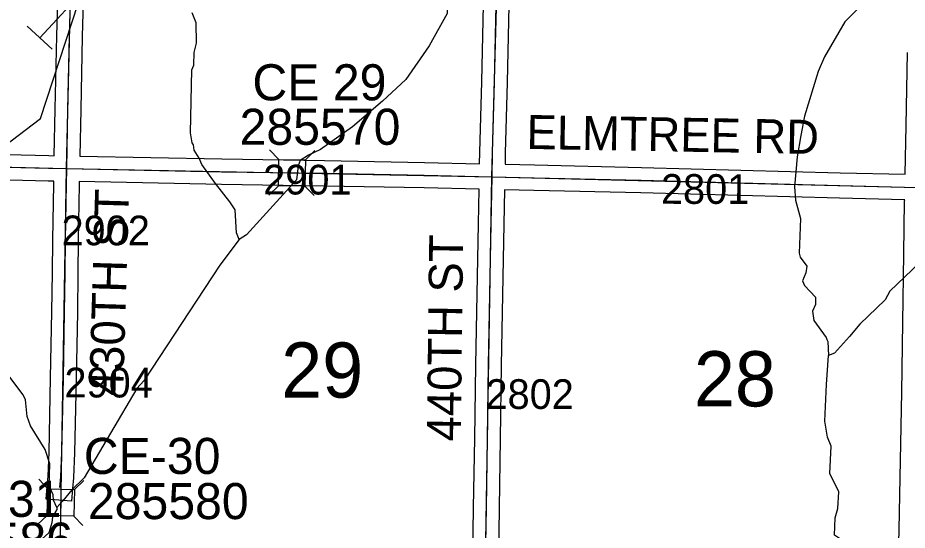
# Model space of a CAD drawing. Extents: x -132.8 to -73.3, y -60 to -26.
# Drawn here: x -97.235 to -95.138, y -49.84 to -48.633 of the extents above; entities that cross this region are included whole.
import ezdxf

# ---------------------------------------------------------------- set-up
doc = ezdxf.new("R2010")
doc.units = 0
for name, color, linetype in [('tdCoHydroRiver', 7, 'Continuous'), ('tdCoPipe', 7, 'Continuous'), ('tdCoPipe4', 7, 'Continuous'), ('tdCoSecRdNmbr', 7, 'Continuous'), ('tdCoSecRdTxt', 7, 'Continuous'), ('tdCoSecRteBand', 7, 'Continuous'), ('tdCoSecRteCL', 7, 'Continuous'), ('tdCoSectLine', 7, 'Continuous'), ('tdCoSectLinePart', 7, 'Continuous'), ('tdCoSectNmbr', 7, 'Continuous'), ('tdCoStrucSec', 7, 'Continuous'), ('tdCoStrucSecCoName', 7, 'Continuous'), ('tdCoStrucSecFHWANum', 7, 'Continuous'), ('tdCoSurfEarth', 7, 'Continuous'), ('tdCoSurfGravel', 7, 'Continuous')]:
    doc.layers.add(name, color=color, linetype=linetype)

msp = doc.modelspace()

# ---------------------------------------------------------------- linework, layer by layer
at = {"layer": 'tdCoHydroRiver'}
for points in [[(-96.0433, -48.0696), (-96.0388, -48.0776), (-96.0455, -48.1752), (-96.0571, -48.2002), (-96.0864, -48.2438), (-96.1995, -48.3707), (-96.2224, -48.4081), (-96.2389, -48.4441), (-96.2398, -48.4851), (-96.2206, -48.5486), (-96.2221, -48.6227), (-96.2648, -48.6991), (-96.3201, -48.7784), (-96.3748, -48.8293), (-96.4455, -48.8893), (-96.5208, -48.9429), (-96.5495, -48.9565), (-96.5687, -48.9687), (-96.5737, -48.9813), (-96.5775, -49.0143), (-96.6954, -49.1443), (-96.713, -49.155)], [(-95.1707, -48.528), (-95.2851, -48.6423), (-95.3326, -48.7249), (-95.3476, -48.7593), (-95.3797, -48.8643), (-95.3886, -48.9099), (-95.3975, -48.9602), (-95.4037, -49.0311), (-95.4012, -49.0626), (-95.3895, -49.1055), (-95.3928, -49.1875), (-95.3898, -49.197), (-95.3745, -49.2178), (-95.3764, -49.2335), (-95.3847, -49.2523), (-95.3802, -49.2634), (-95.3539, -49.2908), (-95.3542, -49.3081), (-95.3609, -49.3238), (-95.3582, -49.3459), (-95.329, -49.386), (-95.3276, -49.3907), (-95.3245, -49.3955), (-95.3236, -49.4287)], [(-96.713, -49.155), (-96.719, -49.1391), (-96.7226, -49.0854), (-96.7348, -49.0662), (-96.7686, -49.0229), (-96.8008, -48.9781), (-96.8068, -48.9637), (-96.8191, -48.9446), (-96.8204, -48.9319), (-96.8234, -48.9271), (-96.8277, -48.9034), (-96.8246, -48.7551), (-96.8196, -48.7442), (-96.819, -48.7142), (-96.8138, -48.6923), (-96.8144, -48.6449), (-96.8234, -48.6211)], [(-94.5533, -48.664), (-94.5711, -48.681), (-94.6032, -48.7071), (-94.6653, -48.7342), (-94.6861, -48.7495), (-94.7276, -48.8465), (-94.7637, -48.9135), (-94.8232, -48.9659), (-94.897, -49.0227), (-95.0222, -49.1242), (-95.0787, -49.1862), (-95.1076, -49.2092), (-95.1784, -49.2771), (-95.1899, -49.2974), (-95.2495, -49.3545), (-95.2738, -49.384), (-95.3093, -49.4227), (-95.3236, -49.4287)], [(-96.713, -49.155), (-96.7584, -49.2156), (-96.9377, -49.4879), (-96.9539, -49.5065), (-97.0782, -49.7168), (-97.1072, -49.7446), (-97.1283, -49.771), (-97.1428, -49.7864)], [(-95.282, -49.9328), (-95.2794, -49.8839), (-95.2948, -49.8615), (-95.3088, -49.8518), (-95.3079, -49.8108), (-95.3011, -49.7888), (-95.2987, -49.7494), (-95.3199, -49.7064), (-95.317, -49.6418), (-95.326, -49.6211), (-95.3316, -49.5831), (-95.3282, -49.4964), (-95.3236, -49.4287)], [(-97.1428, -49.7864), (-97.1503, -49.7689), (-97.1516, -49.7563), (-97.1607, -49.7356), (-97.1596, -49.6836), (-97.1699, -49.6502), (-97.2051, -49.5943), (-97.2125, -49.572), (-97.2164, -49.5325), (-97.2225, -49.5213), (-97.2701, -49.4572)], [(-97.1428, -49.7864), (-97.1429, -49.7912), (-97.1527, -49.8083), (-97.1546, -49.8225), (-97.1614, -49.846), (-97.1936, -49.8753), (-97.2812, -49.9145), (-97.3228, -49.9404), (-97.342, -49.9558), (-97.347, -49.9683), (-97.3495, -50.0897), (-97.3568, -50.1337), (-97.3733, -50.1681), (-97.4142, -50.2398), (-97.419, -50.2429), (-97.4897, -50.377), (-97.5013, -50.4068), (-97.5133, -50.4491), (-97.5289, -50.5166), (-97.5536, -50.673)]]:
    msp.add_lwpolyline(points, dxfattribs=at)
at = {"layer": 'tdCoPipe'}
msp.add_lwpolyline([(-104.0512, -52.9653), (-103.1005, -52.5469), (-102.2605, -52.0468), (-101.6377, -51.5722), (-101.3527, -51.3513), (-100.9553, -51.3392), (-100.4576, -50.8006), (-100.1432, -50.6121), (-99.4978, -50.3207), (-98.9211, -50.0559), (-98.2327, -49.6124), (-97.5744, -49.1683), (-97.1816, -48.87), (-97.0475, -48.4615), (-95.4651, -47.4116), (-95.1326, -47.2214), (-94.8143, -47.1462), (-94.7069, -46.9834)], dxfattribs=at)
at = {"layer": 'tdCoPipe4'}
msp.add_line((-97.2124, -48.6524), (-97.1537, -48.7069), dxfattribs=at)
msp.add_lwpolyline([(-96.9596, -48.4821), (-97.072, -48.5601), (-97.183, -48.6796)], dxfattribs=at)
at = {"layer": 'tdCoSecRteBand'}
for points in [[(-97.1488, -48.9576), (-97.1465, -48.8478), (-97.1465, -48.8478), (-97.1465, -48.8478), (-97.1428, -48.6751), (-97.1428, -48.6751), (-97.1428, -48.675), (-97.1384, -48.5091), (-97.1349, -48.341), (-97.1317, -48.1744), (-97.1317, -48.1742), (-97.1317, -48.174), (-97.1265, -48), (-97.1262, -47.9741), (-97.1246, -47.832), (-97.1246, -47.8319), (-97.1246, -47.8318), (-97.1221, -47.7123), (-97.1206, -47.6132), (-97.1196, -47.5459), (-97.1196, -47.5457), (-97.1196, -47.5456), (-97.1188, -47.512), (-97.5565, -47.505)], [(-97.0784, -48.5106), (-97.0828, -48.6765), (-97.0865, -48.8491), (-97.0888, -48.9587), (-96.7537, -48.9654), (-96.5116, -48.9691), (-96.5115, -48.9691), (-96.5115, -48.9691), (-96.2757, -48.9736), (-96.2757, -48.9736), (-96.2756, -48.9736), (-96.146, -48.9765)], [(-96.146, -48.9765), (-96.1454, -48.9495), (-96.1454, -48.9494), (-96.1454, -48.9493), (-96.141, -48.7837), (-96.1371, -48.6025)], [(-96.0771, -48.6039), (-96.081, -48.785), (-96.081, -48.7851), (-96.081, -48.7852), (-96.0855, -48.9508), (-96.086, -48.9779), (-96.0167, -48.9795), (-96.0167, -48.9795), (-96.0167, -48.9795), (-95.7644, -48.9854), (-95.7643, -48.9854), (-95.7643, -48.9854), (-95.2955, -48.9977), (-95.1426, -49.0015)], [(-95.1426, -49.0015), (-95.1403, -48.8868), (-95.1403, -48.8868), (-95.1403, -48.8868), (-95.1369, -48.7141)], [(-97.5848, -48.9469), (-97.1619, -48.9573), (-97.1489, -48.9576), (-97.1488, -48.9576)], [(-97.1079, -49.7716), (-97.1677, -49.7666), (-97.1652, -49.7367), (-97.1632, -49.7127), (-97.1611, -49.6559), (-97.1574, -49.4811), (-97.1544, -49.3256), (-97.1533, -49.2331), (-97.1524, -49.1566), (-97.1524, -49.1565), (-97.1524, -49.1564), (-97.1502, -49.024), (-97.1502, -49.0239), (-97.1502, -49.0239), (-97.1501, -49.0175), (-97.1632, -49.0173), (-97.1633, -49.0173), (-97.1633, -49.0173), (-97.5863, -49.0069)], [(-96.1625, -49.9568), (-96.16, -49.7867), (-96.16, -49.7866), (-96.16, -49.7866), (-96.1575, -49.6236), (-96.1575, -49.6236), (-96.1575, -49.6236), (-96.1548, -49.4507), (-96.1548, -49.4507), (-96.1548, -49.4507), (-96.1519, -49.2842), (-96.1489, -49.118), (-96.1489, -49.118), (-96.1489, -49.1179), (-96.1472, -49.0366), (-96.1472, -49.0365), (-96.1473, -49.0365), (-96.2769, -49.0336), (-96.5126, -49.0291), (-96.7547, -49.0254), (-96.7548, -49.0254), (-96.7548, -49.0254), (-97.0901, -49.0187), (-97.0901, -49.0188), (-97.0902, -49.0251), (-97.0924, -49.1573), (-97.0933, -49.2338), (-97.0944, -49.3264), (-97.0944, -49.3266), (-97.0944, -49.3267), (-97.0974, -49.4823), (-97.0974, -49.4823), (-97.0974, -49.4823), (-97.1011, -49.6574), (-97.1011, -49.6577), (-97.1011, -49.6579), (-97.1033, -49.7157), (-97.1033, -49.7163), (-97.1034, -49.717), (-97.1055, -49.7417), (-97.1079, -49.7716)], [(-95.1608, -49.9946), (-95.1569, -49.8383), (-95.1532, -49.6757), (-95.1507, -49.5145), (-95.1482, -49.351), (-95.1482, -49.351), (-95.1482, -49.351), (-95.1458, -49.1892), (-95.1458, -49.1892), (-95.1458, -49.1892), (-95.1438, -49.0644), (-95.1438, -49.0644), (-95.1438, -49.0643), (-95.1437, -49.0615), (-95.1439, -49.0615), (-95.297, -49.0577), (-95.2971, -49.0577), (-95.2971, -49.0577), (-95.7658, -49.0454), (-96.0181, -49.0395), (-96.0872, -49.0379), (-96.0889, -49.1191), (-96.0919, -49.2853), (-96.0948, -49.4517), (-96.0975, -49.6245), (-96.1, -49.7875), (-96.1025, -49.9577)]]:
    msp.add_lwpolyline(points, dxfattribs=at)
at = {"layer": 'tdCoSecRteCL'}
for points in [[(-97.1195, -48.9881), (-97.1165, -48.8484), (-97.1128, -48.6758), (-97.1084, -48.5098), (-97.1049, -48.3416), (-97.1017, -48.1749), (-97.0965, -48.0006), (-97.0962, -47.9744), (-97.0946, -47.8324), (-97.0921, -47.7128), (-97.0906, -47.6137), (-97.0896, -47.5463), (-97.088, -47.4825)], [(-96.1166, -49.0072), (-96.1155, -48.9501), (-96.111, -48.7844), (-96.1071, -48.6031), (-96.1044, -48.5134), (-96.0999, -48.3422), (-96.0984, -48.3215), (-96.0967, -48.3092), (-96.0933, -48.3008), (-96.0785, -48.2771), (-96.0669, -48.2603), (-96.0565, -48.2391), (-96.0249, -48.1738), (-95.9912, -48.1033), (-95.985, -48.0902), (-95.9811, -48.0786), (-95.9783, -48.0606), (-95.9756, -48.0266), (-95.9769, -48.0033)], [(-98.0576, -48.9651), (-97.5855, -48.9769), (-97.1626, -48.9873), (-97.1195, -48.9881)], [(-97.1353, -49.7392), (-97.1333, -49.7145), (-97.1311, -49.6568), (-97.1274, -49.4817), (-97.1244, -49.3261), (-97.1233, -49.2335), (-97.1224, -49.1569), (-97.1202, -49.0245), (-97.1195, -48.9881)], [(-97.1195, -48.9881), (-96.7542, -48.9954), (-96.5121, -48.9991), (-96.2763, -49.0036), (-96.1166, -49.0072)], [(-96.1332, -50.0093), (-96.1325, -49.9572), (-96.13, -49.7871), (-96.1275, -49.6241), (-96.1248, -49.4512), (-96.1219, -49.2848), (-96.1189, -49.1185), (-96.1166, -49.0072)], [(-96.1166, -49.0072), (-96.0174, -49.0095), (-95.7651, -49.0154), (-95.2963, -49.0277), (-95.1132, -49.0323)]]:
    msp.add_lwpolyline(points, dxfattribs=at)
at = {"layer": 'tdCoSectLine'}
for points in [[(-97.1198, -48.9881), (-97.0967, -47.9833)], [(-96.117, -49.0072), (-96.0899, -48.0091)], [(-98.0579, -48.9651), (-97.1198, -48.9881)], [(-97.1366, -49.9884), (-97.1198, -48.9881)], [(-97.1198, -48.9881), (-96.117, -49.0072)], [(-96.1335, -50.0093), (-96.117, -49.0072)], [(-96.117, -49.0072), (-95.1135, -49.0323)]]:
    msp.add_lwpolyline(points, dxfattribs=at)
at = {"layer": 'tdCoSectLinePart'}
msp.add_lwpolyline([(-97.1361, -49.9585), (-97.1329, -49.7695)], dxfattribs=at)
at = {"layer": 'tdCoStrucSec'}
for points in [[(-96.641, -48.9438), (-96.6192, -48.9662), (-96.5567, -48.9672)], [(-96.5342, -48.9454), (-96.5567, -48.9672), (-96.5577, -49.0297)], [(-96.6427, -49.0505), (-96.6202, -49.0288), (-96.6192, -48.9662)], [(-96.5363, -49.0517), (-96.5577, -49.0297), (-96.6202, -49.0288)], [(-97.1855, -49.72), (-97.1639, -49.7426), (-97.1014, -49.7442)], [(-97.1881, -49.8267), (-97.1655, -49.8052), (-97.1639, -49.7426)], [(-97.0787, -49.7226), (-97.1014, -49.7442), (-97.1029, -49.8067)], [(-97.0818, -49.8289), (-97.1029, -49.8067), (-97.1655, -49.8052)]]:
    msp.add_lwpolyline(points, dxfattribs=at)
at = {"layer": 'tdCoSurfEarth'}
for points in [[(-97.1195, -48.9881), (-97.1165, -48.8484), (-97.1128, -48.6758), (-97.1084, -48.5098), (-97.1049, -48.3416), (-97.1017, -48.1749), (-97.0965, -48.0006), (-97.0962, -47.9744), (-97.0946, -47.8324), (-97.0921, -47.7128), (-97.0906, -47.6137), (-97.0896, -47.5463), (-97.088, -47.4825)], [(-97.1353, -49.7392), (-97.1333, -49.7145), (-97.1311, -49.6568), (-97.1274, -49.4817), (-97.1244, -49.3261), (-97.1233, -49.2335)]]:
    msp.add_lwpolyline(points, dxfattribs=at)
at = {"layer": 'tdCoSurfGravel'}
for points in [[(-96.1166, -49.0072), (-96.1155, -48.9501), (-96.111, -48.7844), (-96.1071, -48.6031), (-96.1044, -48.5134), (-96.0999, -48.3422), (-96.0984, -48.3215), (-96.0967, -48.3092), (-96.0933, -48.3008), (-96.0785, -48.2771), (-96.0669, -48.2603), (-96.0565, -48.2391), (-96.0249, -48.1738), (-95.9912, -48.1033), (-95.985, -48.0902), (-95.9811, -48.0786), (-95.9783, -48.0606), (-95.9756, -48.0266), (-95.9769, -48.0033)], [(-98.0576, -48.9651), (-97.5855, -48.9769), (-97.1626, -48.9873), (-97.1195, -48.9881)], [(-97.1233, -49.2335), (-97.1224, -49.1569), (-97.1202, -49.0245), (-97.1195, -48.9881)], [(-97.1195, -48.9881), (-96.7542, -48.9954), (-96.5121, -48.9991), (-96.2763, -49.0036), (-96.1166, -49.0072), (-96.0174, -49.0095), (-95.7651, -49.0154), (-95.2963, -49.0277), (-95.1132, -49.0323), (-95.0366, -49.0341), (-94.7957, -49.0391), (-94.3579, -49.0492), (-94.109, -49.0545)], [(-96.1531, -51.0094), (-96.1517, -50.9587), (-96.1492, -50.7923), (-96.1453, -50.6214), (-96.1413, -50.4475), (-96.1386, -50.2833), (-96.1347, -50.1242), (-96.1332, -50.0093), (-96.1325, -49.9572), (-96.13, -49.7871), (-96.1275, -49.6241), (-96.1248, -49.4512), (-96.1219, -49.2848), (-96.1189, -49.1185), (-96.1166, -49.0072)]]:
    msp.add_lwpolyline(points, dxfattribs=at)

# ---------------------------------------------------------------- texts
at = {"layer": 'tdCoSecRdNmbr'}
for s, rotation, p in [('2901', 359.927, (-96.6562, -49.0489)), ('2801', 359.9278, (-95.7184, -49.071)), ('2902', 359.9267, (-97.1316, -49.1686)), ('2904', 359.9267, (-97.1248, -49.5271)), ('2802', 359.9275, (-96.1321, -49.5542))]:
    msp.add_text(s, height=0.07, rotation=rotation, dxfattribs=at).set_placement(p)
at = {"layer": 'tdCoSecRdTxt'}
for s, rotation, p in [('ELMTREE RD', 358.9781, (-96.0359, -48.9415)), ('430TH ST', 88.3218, (-96.9867, -49.5249)), ('440TH ST', 89.3027, (-96.1905, -49.6312))]:
    msp.add_text(s, height=0.08, rotation=rotation, dxfattribs=at).set_placement(p)
at = {"layer": 'tdCoSectNmbr'}
for s, rotation, p in [('29', 359.927, (-96.6138, -49.5275)), ('28', 359.9278, (-95.6407, -49.5482))]:
    msp.add_text(s, height=0.13, rotation=rotation, dxfattribs=at).set_placement(p)
at = {"layer": 'tdCoStrucSecCoName'}
for s, p in [('CE 29', (-96.6815, -48.8272)), ('CE-30', (-97.0791, -49.7075)), ('CE-31', (-97.4539, -49.8086))]:
    msp.add_text(s, height=0.085, dxfattribs=at).set_placement(p)
at = {"layer": 'tdCoStrucSecFHWANum'}
for s, p in [('285570', (-96.7119, -48.932)), ('285580', (-97.0697, -49.8139)), ('285586', (-97.4839, -49.9071))]:
    msp.add_text(s, height=0.085, dxfattribs=at).set_placement(p)

doc.saveas('drawing.dxf')
